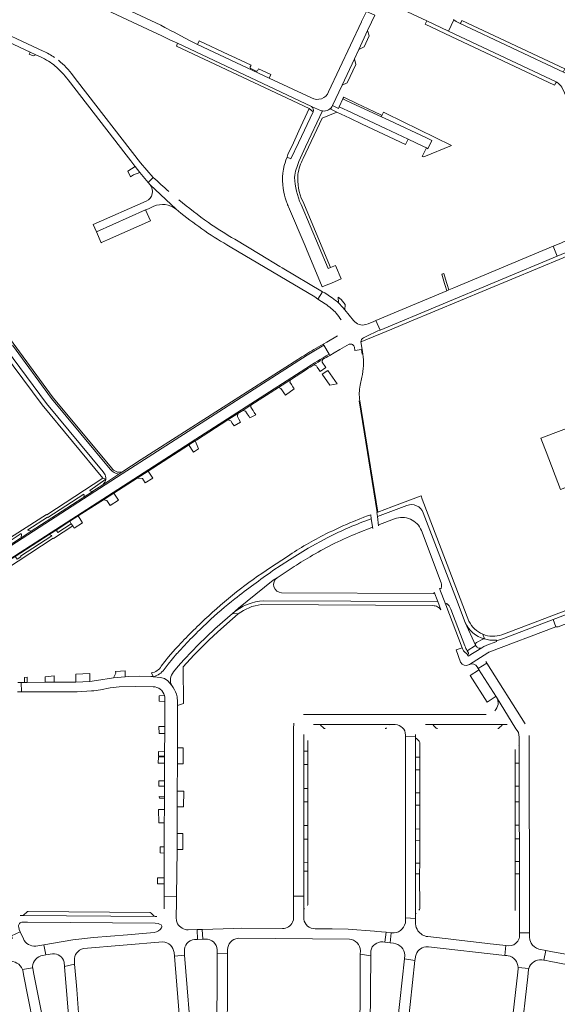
# Model space of a CAD drawing. Header units: metres. Extents: x 166325 to 190320, y 381923 to 404576.
# Tile 388 of 656: x 176968 to 177227, y 385651 to 386126. Entities that reach past the tile are written whole.
import ezdxf

# ---------------------------------------------------------------- set-up
doc = ezdxf.new("R2010")
doc.units = ezdxf.units.M
for name, color, linetype, lineweight in [('B-WE-VH-VERHARDING_ASFALT-GV', 8, 'Continuous', 18), ('B-WE-VH-VERHARDING_BETONSTRAATSTEEN-GV', 8, 'Continuous', 18), ('B-WE-VH-VERHARDING_STRAATBAKSTEEN-GV', 8, 'Continuous', 18)]:
    doc.layers.add(name, color=color, linetype=linetype, lineweight=lineweight)

msp = doc.modelspace()

# ---------------------------------------------------------------- linework, layer by layer
at = {"layer": 'B-WE-VH-VERHARDING_ASFALT-GV', "flags": 128}
for points in [[(176912.427, 386137.991), (176947.684, 386121.621), (176949.17, 386120.93), (176972.909, 386109.908), (176975.63, 386108.645), (176977.88, 386107.6)], [(176979.215, 386110.447), (176950.927, 386123.531), (176950.818, 386123.582), (176949.063, 386124.394), (176916.471, 386139.473)], [(177232.68, 386099.013), (177230.493, 386100.022), (177179.945, 386123.797), (177178.437, 386124.657), (177177.339, 386125.466), (177174.685, 386120.071), (177226.996, 386095.357), (177227.783, 386094.822), (177228.882, 386093.702), (177229.322, 386093.027), (177230.618, 386090.21), (177246.389, 386052.44), (177247.126, 386050.628), (177248.475, 386047.436), (177251.996, 386038.95), (177252.589, 386037.506), (177253.295, 386035.937)], [(176991.193, 386096.57), (177019.161, 386060.426), (177021.472, 386057.44), (177023.43, 386054.91), (177023.567, 386054.744), (177025.867, 386051.955), (177029.864, 386047.11), (177032.26, 386049.5), (177026.1, 386056.54), (176995.81, 386095.677), (176995.736, 386095.772), (176993.625, 386098.5)], [(177117.09, 385964.226), (177114.595, 385968.561), (177106.542, 385963.8), (177017.369, 385906.637), (176950.208, 385863.294), (176952.921, 385859.087), (177052.863, 385923.335), (177105.888, 385957.422)]]:
    msp.add_lwpolyline(points, dxfattribs=at)
at = {"layer": 'B-WE-VH-VERHARDING_ASFALT-GV'}
for points in [[(176984.705, 386107.315, 0.0432122), (176979.215, 386110.447)], [(176977.88, 386107.6, -0.0391154), (176981.802, 386105.534)], [(176981.802, 386105.534, -0.0336563), (176984.859, 386103.301)], [(176993.625, 386098.5, 0.0711179), (176986.525, 386105.968)], [(176984.859, 386103.301, -0.0570234), (176991.193, 386096.57)]]:
    msp.add_lwpolyline(points, format="xyb", dxfattribs=at)
at = {"layer": 'B-WE-VH-VERHARDING_ASFALT-GV', "flags": 128}
msp.add_lwpolyline([(177030.933, 386028.511), (177028.577, 386033.833), (177004.83, 386023.32), (177007.104, 386018.009), (177007.379, 386018.13), (177010.142, 386019.348)], close=True, dxfattribs=at)
at = {"layer": 'B-WE-VH-VERHARDING_BETONSTRAATSTEEN-GV', "flags": 128}
for points in [[(177011.34, 386158.539), (177011.308, 386158.467), (177011.276, 386158.397), (177000.955, 386136.452), (177000.14, 386134.72), (177000.273, 386134.657), (177034.313, 386118.683), (177036.064, 386117.861), (177039.657, 386116.175), (177040.223, 386115.91), (177042.524, 386114.83), (177043.911, 386114.179), (177108.695, 386083.776), (177112.99, 386081.76)], [(177108.64, 386087.828), (177088.255, 386097.392), (177053.705, 386113.601), (177053.26, 386113.81), (177050.12, 386115.422), (177045.597, 386117.813), (177044.225, 386118.53), (177042.056, 386119.663), (177041.639, 386119.881), (177037.898, 386121.836), (177035.88, 386122.89), (177011.785, 386134.155)], [(177158.66, 386133.698), (177157.294, 386134.327), (177154.946, 386129.311), (177164.218, 386124.951), (177174.685, 386120.071), (177177.339, 386125.466), (177177.103, 386125.639)], [(177118.773, 386084.13), (177118.801, 386084.189), (177118.829, 386084.249), (177123.371, 386093.933), (177129.316, 386106.611), (177131.497, 386111.261), (177135.688, 386120.375), (177137.587, 386124.363), (177139.188, 386127.725), (177135.078, 386129.557), (177132.795, 386124.62), (177132.72, 386124.459), (177116.9, 386090.76)], [(177174.685, 386120.071), (177164.218, 386124.951), (177163.457, 386123.347), (177175.956, 386117.47), (177225.905, 386093.938), (177226.462, 386095.135)], [(177179.945, 386123.797), (177230.493, 386100.022)], [(177230.257, 386100.638), (177230.845, 386101.863), (177181.191, 386125.165), (177180.619, 386123.987)], [(177226.996, 386095.357), (177174.685, 386120.071)], [(177069.822, 386108.092), (177068.768, 386108.616), (177054.508, 386115.307), (177053.705, 386113.601), (177088.255, 386097.392), (177089.015, 386099.132), (177083.074, 386101.9), (177082.59, 386100.906)], [(177043.911, 386114.179), (177043.44, 386112.81), (177107.58, 386082.67), (177109.384, 386081.111)], [(177108.695, 386083.776), (177043.911, 386114.179)], [(177079.054, 386102.746), (177079.442, 386103.577), (177069.822, 386108.092)], [(177081.911, 386100.744), (177079.342, 386101.949)], [(177109.384, 386081.111), (177102.334, 386066.2), (177098.658, 386058.389), (177096.84, 386059.24), (177096.269, 386057.776)], [(177113.922, 386081.537), (177105.795, 386064.302), (177102.531, 386057.126)], [(177104.585, 386058.65), (177113.77, 386078.06), (177120.83, 386081.02), (177117.927, 386082.351), (177118.773, 386084.13)], [(177105.795, 386064.302), (177113.922, 386081.537)], [(177112.99, 386081.76), (177108.695, 386083.776)], [(177102.531, 386057.126), (177105.795, 386064.302)], [(177097.121, 386036.344), (177097.331, 386035.855), (177097.352, 386035.807)], [(177097.55, 386035.37), (177105.509, 386016.541), (177106.207, 386014.89), (177113.728, 385996.677), (177115.687, 385997.492), (177118.236, 385998.595), (177122.877, 386000.584), (177120.146, 386007.066), (177117.864, 386006.105), (177116.693, 386005.608), (177103.575, 386036.526)], [(177103.575, 386036.526), (177116.693, 386005.608), (177117.864, 386006.105), (177104.369, 386038.004)], [(177249.858, 386026.559), (177248.013, 386025.857), (177230.165, 386018.406), (177228.879, 386017.858), (177225.137, 386016.291), (177227.101, 386011.57), (177238.362, 386016.273), (177247.846, 386020.222), (177253.403, 386022.529)], [(177132.468, 385970.158), (177132.958, 385970.363), (177147.417, 385976.416), (177155.735, 385979.893), (177229.959, 386010.705), (177234.579, 386013.15), (177238.903, 386014.977)], [(177238.903, 386014.977), (177238.362, 386016.273), (177227.101, 386011.57), (177141.736, 385975.921), (177140.688, 385975.459), (177135.244, 385972.937), (177133.685, 385972.208)], [(177128.929, 385980.446), (177124.737, 385985.738), (177123.802, 385986.758), (177121.66, 385988.973), (177121.029, 385989.609), (177120.235, 385990.214), (177118.617, 385991.44), (177118.196, 385991.654), (177114.999, 385993.782), (177114.011, 385994.357), (177111.715, 385990.751), (177115.256, 385988.567)], [(177141.736, 385975.921), (177139.7, 385980.507), (177138.71, 385980.089), (177135.942, 385978.988), (177134.833, 385978.547)], [(177012.26, 385909.302), (176984.009, 385943.292), (176959.835, 385976.102)], [(177121.236, 385973.156), (177116.021, 385970.096), (177114.281, 385969.091), (177114.595, 385968.561), (177117.09, 385964.226), (177117.39, 385963.706), (177119.572, 385964.952), (177122.296, 385966.531), (177126.838, 385969.072)], [(177133.685, 385972.208), (177135.244, 385972.937), (177140.688, 385975.459), (177141.736, 385975.921)], [(177101.99, 385961.68), (177026.478, 385913.44), (177017.205, 385907.427), (177015.646, 385906.417), (177008.002, 385901.333), (177003.147, 385898.191), (177002.859, 385897.937), (176998.79, 385895.331), (176998.237, 385895.013), (176973.388, 385878.895), (176968.526, 385875.74), (176968.175, 385875.555), (176958.598, 385869.323), (176952.282, 385865.243), (176949.92, 385863.741), (176950.208, 385863.294), (177017.369, 385906.637), (177106.542, 385963.8), (177114.595, 385968.561)], [(177011.544, 385908.82), (176983.28, 385942.87), (176964.338, 385968.58)], [(177114.595, 385968.561), (177114.281, 385969.091), (177109.809, 385966.509)], [(177129.374, 385967.634), (177129.575, 385966.043), (177132.718, 385966.512), (177133.003, 385966.554), (177132.468, 385970.158)], [(176960.126, 385964.965), (176978.673, 385939.79), (177007.95, 385904.453), (177009.365, 385903.957)], [(176961.481, 385966.61), (176980.745, 385940.532), (177008.142, 385907.54)], [(177117.39, 385963.706), (177117.09, 385964.226)], [(177133.414, 385964.357), (177133.003, 385966.554), (177132.718, 385966.512), (177133.067, 385964.312)], [(177109.682, 385959.1), (177110.966, 385958.674), (177111.431, 385958.007), (177112.167, 385956.953), (177112.865, 385955.953), (177115.589, 385957.789), (177114.85, 385958.862)], [(177114.85, 385958.862), (177114.426, 385959.478), (177113.798, 385960.391), (177113.867, 385961.642)], [(177105.888, 385957.422), (177052.863, 385923.335), (176952.921, 385859.087), (176953.167, 385858.706), (176956.866, 385861.08), (176962.341, 385864.593), (176965.716, 385866.782), (176982.071, 385877.309), (176985.915, 385879.789), (176992.017, 385883.711), (176996.008, 385886.286), (177008.28, 385894.073), (177013.287, 385897.286), (177024.588, 385904.537), (177029.895, 385907.943), (177049.262, 385920.371), (177049.454, 385920.494)], [(177049.454, 385920.494), (177052.575, 385922.497), (177053.161, 385922.873), (177068.28, 385932.575), (177073.128, 385935.686), (177075.462, 385937.184), (177079.348, 385939.678), (177092.648, 385948.212), (177098.465, 385951.945), (177106.211, 385956.916)], [(177132.125, 385949.315), (177132.946, 385953.149)], [(177131.587, 385941.737), (177140.264, 385887.983), (177140.598, 385888.109), (177131.933, 385941.793)], [(177241.175, 385925.347), (177240.354, 385927.485), (177238.921, 385931.22), (177219.332, 385923.719), (177221.226, 385918.744), (177221.804, 385917.224), (177228.755, 385898.967), (177234.232, 385901.111), (177235.468, 385901.595), (177235.995, 385908.418), (177239.302, 385909.592)], [(177008.002, 385901.333), (177015.646, 385906.417)], [(177015.646, 385906.417), (177017.205, 385907.427)], [(176957.729, 385870.692), (176968.545, 385877.833), (176968.774, 385877.446), (176968.526, 385875.74), (176973.388, 385878.895), (176971.857, 385879.439), (176971.758, 385879.627), (176981.248, 385885.742), (176981.392, 385885.509), (176998.741, 385896.791), (176998.918, 385896.525), (176998.79, 385895.331), (177002.859, 385897.937), (177001.794, 385898.427), (177001.666, 385898.61), (177009.365, 385903.957), (177007.95, 385904.453), (176980.936, 385886.82), (176980.741, 385887.049), (176939.635, 385860.772)], [(177162.044, 385894.398), (177161.467, 385895.982), (177147.43, 385890.687), (177147.3, 385890.638), (177140.598, 385888.109), (177140.264, 385887.983), (177140.122, 385887.93), (177140.407, 385886.053), (177154.659, 385891.388)], [(177154.659, 385891.388), (177140.407, 385886.053), (177140.963, 385881.568)], [(177184.559, 385835.538), (177162.044, 385894.398)], [(177137.445, 385884.9), (177137.181, 385886.88), (177135.625, 385886.311), (177133.91, 385885.625), (177133.614, 385885.507), (177131.993, 385884.859), (177128.82, 385883.59)], [(177178.5, 385846.023), (177162.508, 385887.849)], [(177162.508, 385887.849), (177178.5, 385846.023), (177182.735, 385834.933)], [(176993.46, 385881.45), (176992.744, 385882.559), (176986.257, 385878.375), (176985.815, 385879.011), (176985.915, 385879.789), (176982.071, 385877.309), (176983.21, 385876.909), (176983.374, 385876.671), (176968.239, 385866.846), (176968.447, 385866.592), (176966.625, 385865.424), (176965.716, 385866.782), (176962.341, 385864.593), (176963.085, 385863.45), (176952.074, 385856.252), (176951.331, 385857.446), (176949.843, 385856.455)], [(177138.167, 385880.308), (177137.445, 385884.9)], [(177141.38, 385882.116), (177148.629, 385884.829)], [(176947.187, 385852.887), (176947.604, 385851.88), (176948.573, 385852.464), (176949.28, 385852.889), (176950.063, 385853.358), (176984.067, 385875.564), (176984.191, 385875.414), (176993.46, 385881.45)], [(177131.196, 385878.154), (177137.691, 385880.671)], [(177161.663, 385879.214), (177171.238, 385853.99)], [(177089.985, 385859.914), (177098.017, 385865.172), (177107.029, 385870.777), (177116.453, 385875.952)], [(177097.039, 385866.807), (177088.845, 385861.415)], [(177070.521, 385839.22), (177073.425, 385841.843), (177090.176, 385855.3), (177092.093, 385856.513), (177100.238, 385861.849)], [(177092.093, 385856.513), (177090.176, 385855.3), (177073.425, 385841.843), (177070.521, 385839.22)], [(177085.689, 385845.363), (177169.618, 385845.001), (177167.821, 385849.513)], [(177167.318, 385848.915), (177094.233, 385849.277)], [(177170.301, 385851.353), (177173.381, 385843.434)], [(177171.044, 385841.089), (177169.618, 385845.001), (177085.689, 385845.363)], [(177183.663, 385821.271), (177187.77, 385823.889), (177187.747, 385823.94), (177182.735, 385834.933), (177178.5, 385846.023)], [(177197.905, 385826.002), (177201.323, 385827.252), (177225.187, 385836.324), (177249.323, 385845.497)], [(177249.323, 385845.497), (177248.61, 385847.295), (177200.372, 385828.928)], [(177042.059, 385811.058), (177044.309, 385813.814), (177047.086, 385816.919), (177047.314, 385817.173), (177054.179, 385824.222), (177062.022, 385831.811), (177068.177, 385837.232), (177070.521, 385839.22)], [(177073.264, 385839.02), (177070.521, 385839.22), (177068.177, 385837.232), (177062.022, 385831.811), (177054.179, 385824.222), (177047.314, 385817.173), (177047.086, 385816.919), (177044.309, 385813.814), (177042.059, 385811.058)], [(177043.903, 385799.142), (177044.023, 385796.591), (177044.016, 385794.86), (177046.888, 385795.811), (177046.721, 385813.473), (177051.845, 385819.142), (177059.076, 385826.359), (177063.362, 385830.388), (177070.473, 385836.714), (177073.264, 385839.02)], [(177070.521, 385839.22), (177073.264, 385839.02)], [(177084.353, 385843.545), (177167.143, 385843.061)], [(177173.381, 385843.434), (177181.263, 385822.743), (177181.583, 385821.902)], [(177175.667, 385841.734), (177175.806, 385841.374), (177182.623, 385823.624)], [(177182.735, 385834.933), (177187.747, 385823.94)], [(177226.466, 385832.864), (177225.187, 385836.324), (177201.323, 385827.252), (177197.905, 385826.002)], [(177184.42, 385814.473), (177184.781, 385814.659), (177184.801, 385814.669), (177193.685, 385820.319), (177193.938, 385820.473), (177194.204, 385820.603), (177194.211, 385820.606), (177226.466, 385832.864)], [(177188.144, 385825.187), (177191.274, 385826.911)], [(177191.23, 385829.278), (177192.021, 385826.984)], [(177197.623, 385825.57), (177193.273, 385823.928)], [(177042.892, 385822.023), (177039.705, 385818.307), (177036.174, 385813.804)], [(177043.909, 385820.157), (177043.738, 385819.956), (177039.421, 385814.88), (177037.544, 385812.298)], [(177181.583, 385821.902), (177181.263, 385822.743), (177178.355, 385821.668), (177180.577, 385815.766)], [(177191.78, 385823.317), (177191.281, 385823.052), (177190.797, 385822.761), (177184.239, 385818.627), (177183.501, 385819.804), (177182.518, 385820.579)], [(177182.518, 385820.579), (177183.501, 385819.804), (177183.712, 385819.637), (177183.732, 385819.621)], [(177183.732, 385819.621), (177183.712, 385819.637), (177183.501, 385819.804), (177184.239, 385818.627), (177190.797, 385822.761)], [(177188.077, 385823.436), (177187.808, 385823.833), (177187.77, 385823.889), (177183.663, 385821.271)], [(177193.685, 385820.319), (177184.801, 385814.669)], [(177188.584, 385813.553), (177189.071, 385812.784), (177193.152, 385815.364), (177192.657, 385816.144)], [(177193.152, 385815.364), (177189.071, 385812.784), (177189.258, 385812.488), (177197.905, 385798.861), (177207.247, 385783.698)], [(177211.723, 385786.09), (177193.152, 385815.364)], [(177031.44, 385810.565), (177032.168, 385808.809), (177032.395, 385808.791)], [(177189.137, 385811.891), (177189.114, 385811.877), (177185.218, 385809.432), (177193.383, 385796.542), (177196.329, 385798.4), (177197.275, 385799.011), (177197.276, 385799.009)], [(177197.905, 385798.861), (177189.258, 385812.488)], [(176966.831, 385801.408), (176968.654, 385801.412), (176968.617, 385806.031), (176966.964, 385806.015)], [(177031.05, 385808.856), (177025.602, 385808.959), (177020.45, 385808.844), (177018.675, 385808.759), (177013.17, 385808.308), (177004.95, 385806.972), (177001.732, 385806.517), (176994.947, 385806.144), (176984.454, 385806.184), (176980.196, 385806.143), (176971.536, 385806.059), (176970.239, 385806.047), (176968.617, 385806.031), (176968.654, 385801.412), (176995.663, 385801.469), (177002.508, 385801.894)], [(177041.198, 385804.494), (177039.39, 385806.713), (177037.718, 385807.828), (177035.712, 385808.385), (177032.395, 385808.791), (177032.168, 385808.809)], [(177032.395, 385808.791), (177035.712, 385808.385), (177037.718, 385807.828), (177039.39, 385806.713), (177041.198, 385804.494)], [(177006.842, 385802.39), (177011.444, 385803.332), (177015.848, 385803.823), (177023.527, 385804.113), (177032.206, 385803.965)], [(177037.711, 385799.646), (177035.07, 385799.585), (177035.158, 385796.918), (177037.904, 385796.877), (177037.91, 385798.102)], [(177037.91, 385798.102), (177037.904, 385796.877), (177037.845, 385784.819), (177037.828, 385781.37), (177037.786, 385772.622), (177037.776, 385770.462), (177037.774, 385770.142), (177037.759, 385767.119), (177037.717, 385758.568), (177037.704, 385755.94), (177037.68, 385750.909), (177037.676, 385750.155), (177037.649, 385744.707), (177037.619, 385738.368), (177037.562, 385726.714), (177037.547, 385723.757), (177037.489, 385711.829), (177037.474, 385708.841), (177037.567, 385702.697), (177043.491, 385702.787), (177043.747, 385725.382)], [(177043.747, 385725.382), (177043.777, 385733.249), (177043.827, 385746.042), (177043.856, 385753.662), (177043.907, 385766.697), (177043.937, 385774.498), (177044.016, 385794.86), (177044.023, 385796.591), (177043.903, 385799.142)], [(177207.247, 385783.698), (177197.905, 385798.861)], [(177192.843, 385790.573), (177192.775, 385790.573), (177104.725, 385790.544)], [(177100.032, 385786.322), (177100.02, 385783.687), (177100.008, 385702.95), (177104.884, 385702.951), (177104.878, 385715.094), (177104.881, 385719.116), (177104.883, 385730.437), (177104.873, 385736.989), (177104.871, 385748.396)], [(177109.55, 385785.749), (177112.325, 385785.758), (177147.02, 385785.747), (177149.035, 385785.761)], [(177147.02, 385785.747), (177112.325, 385785.758)], [(177113.034, 385785.487), (177114.437, 385784.092), (177114.466, 385784.064)], [(177163.545, 385785.764), (177166.555, 385785.736), (177201.292, 385785.724), (177203.033, 385785.724)], [(177201.292, 385785.724), (177166.555, 385785.736)], [(177167.268, 385785.431), (177168.682, 385784.056), (177168.767, 385783.975)], [(177199.173, 385784.044), (177200.582, 385785.434), (177200.592, 385785.444)], [(177104.871, 385748.396), (177104.889, 385754.911), (177104.891, 385766.433), (177104.885, 385772.941), (177104.905, 385780.832)], [(177104.905, 385780.832), (177104.885, 385772.941), (177106.889, 385772.903), (177106.894, 385777.936)], [(177153.986, 385780.661), (177153.982, 385780.133), (177158.825, 385779.959), (177158.822, 385780.83)], [(177158.826, 385779.725), (177158.817, 385769.967), (177160.823, 385769.959), (177160.819, 385776.978)], [(177160.553, 385777.697), (177159.125, 385779.132)], [(177208.847, 385779.687), (177208.849, 385779.459), (177208.865, 385776.437), (177208.862, 385767.065), (177208.879, 385756.027), (177208.87, 385748.448), (177208.88, 385737.266), (177208.892, 385730.639), (177208.916, 385719.666), (177208.912, 385713.676), (177208.964, 385693.212), (177208.96, 385690.421), (177208.96, 385688.171), (177208.959, 385685.222), (177213.774, 385685.249), (177213.76, 385688.161), (177213.758, 385690.289), (177213.67, 385780.455)], [(177206.861, 385773.662), (177206.861, 385773.604), (177206.855, 385767.05), (177208.862, 385767.065), (177208.865, 385776.437)], [(177106.884, 385715.092), (177104.878, 385715.094), (177104.884, 385702.951), (177104.888, 385696.29)], [(177106.907, 385699.1), (177106.884, 385715.092)], [(177160.805, 385713.702), (177158.797, 385713.719), (177158.781, 385694.01)], [(177160.814, 385696.878), (177160.805, 385713.702)], [(177208.912, 385713.676), (177206.91, 385713.67), (177206.944, 385696.062)], [(177208.964, 385693.212), (177208.912, 385713.676)], [(177044.052, 385689.7), (177043.484, 385691.111), (177043.303, 385692.621), (177043.443, 385700.205), (177043.491, 385702.787), (177037.567, 385702.697), (177037.579, 385701.889), (177037.572, 385696.789)], [(177104.92, 385691.931), (177104.921, 385694.25), (177104.888, 385696.29), (177104.884, 385702.951), (177100.008, 385702.95), (177100.008, 385700.362), (177100.007, 385694.251), (177100.007, 385692.671), (177099.872, 385691.508), (177099.49, 385690.402)], [(177034.065, 385693.17), (177033.273, 385693.164), (176969.106, 385693.611), (176968.089, 385693.608)], [(177158.783, 385689.625), (177158.768, 385689.948), (177158.768, 385692.265), (177153.952, 385692.445), (177153.949, 385690.427), (177153.895, 385690.122)], [(176962.72, 385686.951), (176963.893, 385683.792), (176968.165, 385685.698), (176967.652, 385686.862), (176967.399, 385687.972), (176967.309, 385688.368)], [(176969.252, 385690.435), (176970.616, 385690.426), (176971.572, 385690.419), (177033.232, 385689.98), (177034.582, 385689.767), (177035.33, 385689.502), (177036.036, 385689.123)], [(177094.651, 385687.302), (177074.735, 385687.459), (177071.234, 385687.361), (177055.946, 385686.935), (177056.132, 385682.205), (177057.429, 385682.25)], [(177144.584, 385685.527), (177140.16, 385685.998), (177139.042, 385686.085), (177126.372, 385687.077), (177118.664, 385687.14), (177117.561, 385687.149), (177110.361, 385687.208)], [(176969.615, 385682.403), (176968.165, 385685.698), (176963.893, 385683.792), (176964.332, 385682.608)], [(177032.733, 385685.422), (177019.924, 385684.359), (177003.428, 385682.991), (176993.461, 385681.9), (176979.565, 385679.552), (176980.47, 385674.678), (176983.702, 385675.217)], [(177053.446, 385686.865), (177049.161, 385686.746)], [(177052.216, 385682.07), (177053.553, 385682.116), (177053.446, 385686.865)], [(177073.139, 385682.627), (177073.417, 385682.643), (177126.897, 385682.272)], [(177142.978, 385680.862), (177144.043, 385680.743), (177144.584, 385685.527)], [(177147.286, 385685.236), (177147.128, 385685.253), (177146.613, 385680.456), (177148.238, 385680.275)], [(177178.338, 385681.91), (177177.254, 385682.032), (177164.68, 385683.449)], [(177214.544, 385680.365), (177214.206, 385681.065), (177213.955, 385681.852), (177213.78, 385683.137), (177213.774, 385685.249), (177208.959, 385685.222), (177208.959, 385683.929)], [(176979.565, 385679.552), (176975.585, 385678.88)], [(176978.977, 385674.429), (176980.47, 385674.678), (176979.565, 385679.552)], [(176998.615, 385677.749), (177036.917, 385680.875)], [(177163.746, 385678.553), (177164.467, 385678.587), (177165.003, 385678.566), (177201.893, 385674.417), (177202.433, 385679.195), (177193.429, 385680.21), (177192.315, 385680.335), (177178.338, 385681.91)], [(177203.706, 385679.052), (177202.433, 385679.195), (177201.893, 385674.417), (177202.183, 385674.385), (177202.783, 385674.318), (177203.456, 385674.231)], [(177219.742, 385672.204), (177220.76, 385672.06), (177221.672, 385676.796), (177218.29, 385677.478)], [(177042.33, 385675.797), (177042.471, 385674.073), (177047.426, 385674.478), (177047.288, 385676.221)], [(177051.115, 385629.232), (177047.426, 385674.478), (177042.471, 385674.073), (177044.487, 385650.11), (177047.035, 385617.87), (177056.963, 385618.754), (177064.896, 385612.326), (177066.276, 385612.3), (177067.896, 385612.27), (177067.943, 385633.183), (177068.105, 385661.845)], [(177068.105, 385661.845), (177068.167, 385670.645), (177068.111, 385675.422), (177063.15, 385675.343), (177062.984, 385629.819)], [(177063.157, 385677.162), (177063.15, 385675.343), (177068.111, 385675.422), (177068.117, 385677.147)], [(177136.736, 385621.158), (177136.73, 385623.177), (177137.201, 385674.238), (177132.146, 385674.919), (177132.066, 385652.976), (177131.682, 385622.344), (177131.575, 385610.459), (177131.573, 385610.255), (177133.292, 385610.231), (177149.925, 385610), (177149.941, 385610.173), (177151.664, 385609.989), (177153.945, 385630.223), (177156.186, 385650.755), (177158.525, 385671.945)], [(177132.203, 385676.671), (177132.146, 385674.919), (177137.201, 385674.238), (177137.217, 385676.05), (177137.216, 385676.649)], [(177158.525, 385671.945), (177153.558, 385672.808), (177147.887, 385621.362)], [(177153.713, 385674.585), (177153.558, 385672.808), (177158.525, 385671.945), (177158.774, 385673.623), (177158.816, 385673.925)], [(177253.034, 385672.347), (177252.229, 385672.433), (177240.8, 385673.648), (177234.831, 385674.428), (177224.964, 385676.132), (177221.672, 385676.796), (177220.76, 385672.06), (177220.871, 385672.045), (177220.962, 385672.027), (177224.141, 385671.433)], [(176969.242, 385667.534), (176974.073, 385668.471), (176974.005, 385668.994)], [(176980.319, 385636.83), (176978.175, 385647.691), (176974.522, 385666.2), (176974.123, 385668.219), (176974.073, 385668.471), (176969.242, 385667.534), (176969.34, 385667.265), (176969.761, 385665.233), (176976.646, 385630.204), (176976.74, 385629.738), (176994.003, 385621.728), (176998.315, 385622.064), (176996.287, 385646.652), (176995.353, 385657.938)], [(176989.309, 385671.155), (176989.481, 385669.057), (176994.375, 385670.121), (176994.234, 385671.883)], [(176995.353, 385657.938), (176995.046, 385661.615), (176994.375, 385670.121), (176989.481, 385669.057), (176992.031, 385637.907)], [(177208.272, 385668.537), (177213.464, 385668.009)]]:
    msp.add_lwpolyline(points, dxfattribs=at)
at = {"layer": 'B-WE-VH-VERHARDING_BETONSTRAATSTEEN-GV'}
for points in [[(177180.619, 386123.987, -0.3499439), (177179.945, 386123.797)], [(177079.342, 386101.949, -0.4169757), (177079.054, 386102.746)], [(177082.59, 386100.906, -0.3033379), (177081.911, 386100.744)], [(177226.462, 386095.135, -0.3665977), (177226.996, 386095.357)], [(177116.9, 386090.76, -0.4421183), (177108.64, 386087.828)], [(177109.384, 386081.111, 0.3035505), (177108.695, 386083.776)], [(177113.922, 386081.537, -0.0546718), (177112.99, 386081.76)], [(177118.773, 386084.13, -0.3221614), (177113.922, 386081.537)], [(177096.269, 386057.776, 0.0094816), (177096.022, 386057.05)], [(177102.071, 386050.952, -0.0763824), (177104.585, 386058.65)], [(177096.022, 386057.05, 0.1330743), (177095.291, 386042.329)], [(177102.531, 386057.126, 0.0807379), (177100.498, 386049.534)], [(177103.575, 386036.526, -0.102196), (177100.498, 386049.534)], [(177104.369, 386038.004, -0.1297742), (177102.071, 386050.952)], [(177095.291, 386042.329, 0.0449158), (177096.86, 386036.985)], [(177096.86, 386036.985, 0.0045595), (177097.121, 386036.344)], [(177097.352, 386035.807, 0.0046574), (177097.55, 386035.37)], [(177115.256, 385988.567, -0.0264898), (177118.152, 385986.337)], [(177118.152, 385986.337, -0.0240672), (177120.565, 385984.055)], [(177120.565, 385984.055, -0.0416404), (177122.883, 385980.793)], [(177134.833, 385978.547, -0.3003985), (177128.929, 385980.446)], [(177132.468, 385970.158, -0.2914046), (177133.685, 385972.208)], [(177126.838, 385969.072, -0.431231), (177129.374, 385967.634)], [(177109.809, 385966.509, 0.0114988), (177101.99, 385961.68)], [(177117.09, 385964.226, 0.0114366), (177105.888, 385957.422)], [(177113.867, 385961.642, -0.0036643), (177117.39, 385963.706)], [(177132.946, 385953.149, 0.0849403), (177133.414, 385964.357)], [(177106.211, 385956.916, -0.0033857), (177109.682, 385959.1)], [(177109.682, 385959.1, -0.0043081), (177113.867, 385961.642)], [(177131.933, 385941.793, -0.0933197), (177132.125, 385949.315)], [(177008.142, 385907.54, -0.122885), (177009.295, 385905.496)], [(177009.365, 385903.957, 0.0948185), (177009.295, 385905.496)], [(177011.544, 385908.82, 0.183663), (177015.646, 385906.417)], [(177013.121, 385908.415, -0.0640761), (177012.26, 385909.302)], [(177017.205, 385907.427, -0.2228734), (177013.121, 385908.415)], [(177009.365, 385903.957, -0.1902926), (177008.002, 385901.333)], [(177162.508, 385887.849, 0.4118656), (177154.659, 385891.388)], [(177128.82, 385883.59, 0.0146197), (177115.567, 385877.617)], [(177137.445, 385884.9, 0.0283103), (177116.453, 385875.952)], [(177140.963, 385881.568, -0.384544), (177141.38, 385882.116)], [(177148.629, 385884.829, -0.4158747), (177161.663, 385879.214)], [(177115.567, 385877.617, 0.0301739), (177097.039, 385866.807)], [(177109.093, 385867.296, -0.0364845), (177131.196, 385878.154)], [(177137.691, 385880.671, -0.3013804), (177138.167, 385880.308)], [(177100.238, 385861.849, -0.0170583), (177109.093, 385867.296)], [(177088.845, 385861.415, 0.045271), (177057.2, 385836.449)], [(177071.697, 385846.295, -0.0124899), (177089.985, 385859.914)], [(177094.233, 385849.277, -0.7435385), (177092.093, 385856.513)], [(177171.238, 385853.99, -0.1851641), (177171.132, 385851.473)], [(177167.821, 385849.513, -0.5092756), (177167.318, 385848.915)], [(177171.132, 385851.473, -0.6230407), (177170.301, 385851.353)], [(177071.697, 385846.295, 0.0218207), (177058.541, 385835.079)], [(177085.689, 385845.363, 0.1700387), (177070.521, 385839.22)], [(177173.381, 385843.434, -0.7716662), (177174.083, 385843.924)], [(177174.083, 385843.924, -0.1145022), (177175.667, 385841.734)], [(177073.264, 385839.02, -0.1335766), (177084.353, 385843.545)], [(177167.143, 385843.061, -0.1240199), (177169.433, 385842.455)], [(177169.433, 385842.455, -0.086123), (177171.044, 385841.089)], [(177057.2, 385836.449, 0.0192808), (177042.892, 385822.023)], [(177058.541, 385835.079, 0.0184749), (177043.909, 385820.157)], [(177182.735, 385834.933, 0.2164841), (177192.021, 385826.984)], [(177191.23, 385829.278, -0.1807303), (177184.559, 385835.538)], [(177187.747, 385823.94, -0.3700235), (177188.144, 385825.187)], [(177195.899, 385828.272, -0.0921123), (177191.23, 385829.278)], [(177191.274, 385826.911, -0.1895178), (177192.021, 385826.984)], [(177192.021, 385826.984, 0.095157), (177197.409, 385826.44)], [(177200.372, 385828.928, -0.0871835), (177195.899, 385828.272)], [(177197.409, 385826.44, -0.4316832), (177197.905, 385826.002)], [(177197.905, 385826.002, -0.3107446), (177197.623, 385825.57)], [(177182.518, 385820.579, -0.1245218), (177181.583, 385821.902)], [(177182.623, 385823.624, 0.0515431), (177183.663, 385821.271)], [(177183.663, 385821.271, 0.0256269), (177184.346, 385820.205)], [(177183.732, 385819.621, 0.8406544), (177184.346, 385820.205)], [(177190.797, 385822.761, -0.4209434), (177188.077, 385823.436)], [(177193.273, 385823.928, 0.0381014), (177191.78, 385823.317)], [(177180.577, 385815.766, 0.4087034), (177184.42, 385814.473)], [(177036.174, 385813.804, -0.2083633), (177031.44, 385810.565)], [(177032.395, 385808.791, 0.1783969), (177037.544, 385812.298)], [(177041.198, 385804.494, -0.3176124), (177042.059, 385811.058)], [(177184.801, 385814.669, -0.3625107), (177188.584, 385813.553)], [(177189.258, 385812.488, -0.3439951), (177189.137, 385811.891)], [(177032.168, 385808.809, 0.0133932), (177031.05, 385808.856)], [(177002.508, 385801.894, 0.0239467), (177006.842, 385802.39)], [(177032.206, 385803.965, -0.3326483), (177037.711, 385799.646)], [(177041.198, 385804.494, -0.0670436), (177043.479, 385800.37)], [(177037.711, 385799.646, -0.0640568), (177037.91, 385798.102)], [(177043.479, 385800.37, -0.0175144), (177043.903, 385799.142)], [(177197.905, 385798.861, -0.3479451), (177197.028, 385792.348)], [(177197.276, 385799.009, -0.3784512), (177197.905, 385798.861)], [(177114.466, 385784.064, 0.1696547), (177115.151, 385783.752)], [(177144.172, 385783.769, 0.1532686), (177144.881, 385784.053)], [(177146.386, 385785.52, -0.1263475), (177147.02, 385785.747)], [(177149.035, 385785.761, -0.3991572), (177153.986, 385780.661)], [(177168.767, 385783.975, 0.1831442), (177169.393, 385783.746)], [(177198.446, 385783.732, 0.1997809), (177199.173, 385784.044)], [(177207.247, 385783.698, -0.1800901), (177208.847, 385779.687)], [(177160.819, 385776.978, 0.1922293), (177160.553, 385777.697)], [(177208.865, 385776.437, -0.178144), (177208.576, 385775.725)], [(177104.888, 385696.29, -0.1899016), (177105.212, 385697.002)], [(177106.635, 385698.47, 0.1780251), (177106.907, 385699.1)], [(177160.469, 385696.195, 0.1590313), (177160.814, 385696.878)], [(177110.361, 385687.208, -0.3688275), (177104.92, 385691.931)], [(177158.781, 385694.01, -0.1929174), (177159.063, 385694.702)], [(176967.309, 385688.368, -0.4298744), (176969.252, 385690.435)], [(177036.306, 385687.753, -0.2163383), (177032.733, 385685.422)], [(177036.036, 385689.123, -0.3884811), (177036.306, 385687.753)], [(177049.161, 385686.746, -0.2730826), (177044.052, 385689.7)], [(177099.49, 385690.402, -0.2875363), (177094.651, 385687.302)], [(177153.895, 385690.122, -0.383712), (177147.286, 385685.236)], [(177160, 385686.278, -0.1330695), (177158.783, 385689.625)], [(176975.585, 385678.88, -0.3182815), (176969.615, 385682.403)], [(177057.429, 385682.25, -0.4075851), (177063.157, 385677.162)], [(177068.117, 385677.147, -0.3780538), (177073.139, 385682.627)], [(177126.897, 385682.272, -0.3778931), (177132.203, 385676.671)], [(177164.68, 385683.449, -0.2099216), (177160, 385686.278)], [(177208.959, 385683.929, -0.1459265), (177208.123, 385681.229)], [(176994.234, 385671.883, -0.3633388), (176998.615, 385677.749)], [(177036.917, 385680.875, -0.3686414), (177042.33, 385675.797)], [(177047.288, 385676.221, -0.4116347), (177052.216, 385682.07)], [(177137.216, 385676.649, -0.3854302), (177142.978, 385680.862)], [(177148.238, 385680.275, -0.3537797), (177153.713, 385674.585)], [(177158.816, 385673.925, -0.3371596), (177163.746, 385678.553)], [(177208.123, 385681.229, -0.2670732), (177203.706, 385679.052)], [(177218.29, 385677.478, -0.2047532), (177214.544, 385680.365)], [(176974.005, 385668.994, -0.3246358), (176978.977, 385674.429)], [(176983.702, 385675.217, -0.3724557), (176989.309, 385671.155)], [(177203.456, 385674.231, -0.355092), (177208.272, 385668.537)], [(176962.461, 385671.541, -0.34539), (176969.242, 385667.534)], [(177213.464, 385668.009, -0.3823552), (177219.742, 385672.204)], [(177224.141, 385671.433, 0.0247638), (177244.086, 385668.452)]]:
    msp.add_lwpolyline(points, format="xyb", dxfattribs=at)
at = {"layer": 'B-WE-VH-VERHARDING_BETONSTRAATSTEEN-GV', "flags": 128}
for points in [[(177136.499, 386117.787), (177135.688, 386120.375), (177131.497, 386111.261), (177134.011, 386112.469)], [(176972.909, 386109.908), (176972.43, 386108.981), (176974.292, 386108.085), (176975.63, 386108.645)], [(177129.316, 386106.611), (177123.371, 386093.933), (177125.83, 386095.104), (177130.034, 386103.99)], [(177146.258, 386076.99), (177142.369, 386078.703), (177128.104, 386085.271), (177125.416, 386086.556), (177123.703, 386087.357), (177121.966, 386083.577), (177124.39, 386082.444), (177125.908, 386081.748), (177144.265, 386073.07), (177155.216, 386067.905), (177162.298, 386064.565), (177164.031, 386063.747), (177164.819, 386063.342), (177166.749, 386067.362), (177164.057, 386068.559)], [(177130.478, 386085.092), (177124.17, 386088.13), (177123.703, 386087.357), (177125.416, 386086.556), (177128.104, 386085.271), (177142.369, 386078.703), (177142.63, 386079.38), (177142.396, 386079.49), (177138.624, 386081.266)], [(177109.384, 386081.111), (177107.58, 386082.67), (177102.586, 386072.016), (177099.874, 386066.244), (177097.22, 386060.55), (177096.84, 386059.24), (177098.658, 386058.389), (177102.334, 386066.2)], [(177121.966, 386083.577), (177121.611, 386082.794), (177118.773, 386084.13), (177117.927, 386082.351), (177120.83, 386081.02), (177127.063, 386078.01), (177133.027, 386075.183), (177154.05, 386065.34), (177155.216, 386067.905), (177144.265, 386073.07), (177125.908, 386081.748), (177124.39, 386082.444)], [(177144.652, 386080.298), (177143.36, 386080.93), (177142.63, 386079.38), (177142.369, 386078.703), (177146.258, 386076.99), (177164.057, 386068.559), (177166.749, 386067.362), (177164.819, 386063.342), (177164.031, 386063.747), (177162.072, 386059.573), (177162.813, 386059.366), (177176.241, 386064.847)], [(177227.101, 386011.57), (177225.137, 386016.291), (177177.284, 385996.248), (177174.84, 385995.225), (177173.917, 385994.838), (177139.7, 385980.507), (177141.736, 385975.921)], [(177172.452, 386003.197), (177171.497, 386002.9), (177172.837, 385998.436), (177173.126, 385997.473), (177173.917, 385994.838), (177174.84, 385995.225), (177174.051, 385997.857), (177173.762, 385998.821)], [(177123.002, 385990.585), (177121.504, 385991.831), (177121.66, 385988.973), (177123.802, 385986.758), (177124.737, 385985.738), (177124.869, 385988.255)], [(177116.495, 385956.474), (177113.785, 385954.636), (177117.492, 385949.325), (177121.018, 385949.905)], [(177099.677, 385948.489), (177098.966, 385949.605), (177098.231, 385950.759), (177098.465, 385951.945), (177092.648, 385948.212), (177093.865, 385947.803), (177094.625, 385946.671), (177095.305, 385945.658), (177096.018, 385944.596), (177100.312, 385947.491)], [(177080.417, 385937.096), (177080.264, 385937.327), (177079.336, 385938.665), (177079.348, 385939.678), (177075.462, 385937.184), (177076.728, 385936.797), (177077.548, 385935.589), (177078.48, 385934.216), (177078.892, 385933.64), (177081.798, 385935.011), (177081.028, 385936.173)], [(177073.534, 385933.021), (177072.894, 385934.157), (177073.128, 385935.686), (177068.28, 385932.575), (177069.682, 385932.139), (177070.426, 385931.032), (177071.35, 385929.659), (177074.348, 385931.575)], [(177053.491, 385920.197), (177052.575, 385922.497), (177049.454, 385920.494), (177050.733, 385918.466), (177051.665, 385917.076), (177054.14, 385918.658)], [(177031.197, 385905.932), (177029.895, 385907.943), (177024.588, 385904.537), (177027.028, 385904.345), (177027.52, 385903.579), (177028.403, 385902.206), (177032.085, 385904.559)], [(177014.565, 385895.29), (177013.287, 385897.286), (177008.28, 385894.073), (177009.862, 385893.751), (177010.559, 385892.727), (177011.473, 385891.384), (177015.442, 385893.921)], [(176997.316, 385884.288), (176996.008, 385886.286), (176992.017, 385883.711), (176992.744, 385882.559), (176993.46, 385881.45), (176994.118, 385880.368), (176998.215, 385882.917)], [(177250.502, 385841.605), (177251.934, 385842.19), (177253.684, 385842.905), (177252.181, 385846.556), (177250.45, 385845.926), (177249.323, 385845.497), (177225.187, 385836.324), (177226.466, 385832.864), (177227.659, 385832.831)], [(177001.657, 385810.377), (176994.912, 385810.069), (176994.947, 385806.144), (177001.732, 385806.517)], [(177018.676, 385811.6), (177014.212, 385811.278), (177014.154, 385811.274), (177014.182, 385810.441), (177013.17, 385808.308), (177018.675, 385808.759)], [(176971.516, 385808.591), (176970.202, 385808.437), (176970.239, 385806.047), (176971.536, 385806.059)], [(176984.424, 385809.176), (176980.15, 385808.636), (176980.196, 385806.143), (176984.454, 385806.184)], [(177037.845, 385784.819), (177035.026, 385784.845), (177035.122, 385781.368), (177037.828, 385781.37)], [(177158.835, 385746.818), (177158.825, 385752.794), (177158.82, 385763.88), (177158.817, 385769.967), (177158.826, 385779.725), (177158.825, 385779.959), (177153.982, 385780.133), (177153.952, 385692.445), (177158.768, 385692.265), (177158.781, 385694.01), (177158.797, 385713.719), (177158.783, 385718.863), (177158.811, 385729.866), (177158.808, 385735.34)], [(177037.786, 385772.622), (177034.886, 385772.636), (177034.876, 385770.476), (177037.776, 385770.462)], [(177046.727, 385774.453), (177043.937, 385774.498), (177043.907, 385766.697), (177046.774, 385766.75)], [(177106.889, 385772.903), (177104.885, 385772.941), (177104.891, 385766.433), (177106.891, 385766.461)], [(177037.774, 385770.142), (177034.826, 385770.092), (177034.721, 385767.086), (177037.759, 385767.119)], [(177160.823, 385769.959), (177158.817, 385769.967), (177158.82, 385763.88), (177160.842, 385763.874)], [(177106.891, 385766.461), (177104.891, 385766.433), (177104.889, 385754.911), (177106.888, 385754.902)], [(177160.842, 385763.874), (177158.82, 385763.88), (177158.825, 385752.794), (177160.855, 385752.802)], [(177208.862, 385767.065), (177206.855, 385767.05), (177206.859, 385755.991), (177208.879, 385756.027)], [(177037.717, 385758.568), (177034.929, 385758.583), (177034.902, 385755.925), (177037.704, 385755.94)], [(177046.971, 385753.663), (177043.856, 385753.662), (177043.827, 385746.042), (177046.865, 385746.08)], [(177106.888, 385754.902), (177104.889, 385754.911), (177104.871, 385748.396), (177106.899, 385748.386)], [(177208.879, 385756.027), (177206.859, 385755.991), (177206.869, 385748.413), (177208.87, 385748.448)], [(177037.68, 385750.909), (177035.093, 385750.959), (177035.23, 385750.179), (177037.676, 385750.155)], [(177160.855, 385752.802), (177158.825, 385752.794), (177158.835, 385746.818), (177160.847, 385746.784)], [(177037.649, 385744.707), (177034.814, 385744.703), (177035.004, 385738.374), (177037.619, 385738.368)], [(177106.899, 385748.386), (177104.871, 385748.396), (177104.873, 385736.989), (177106.91, 385736.992)], [(177160.847, 385746.784), (177158.835, 385746.818), (177158.808, 385735.34), (177160.846, 385735.346)], [(177208.87, 385748.448), (177206.869, 385748.413), (177206.874, 385737.234), (177208.88, 385737.266)], [(177106.91, 385736.992), (177104.873, 385736.989), (177104.883, 385730.437), (177106.888, 385730.435)], [(177160.846, 385735.346), (177158.808, 385735.34), (177158.811, 385729.866), (177160.832, 385729.884)], [(177208.88, 385737.266), (177206.874, 385737.234), (177206.885, 385730.618), (177208.892, 385730.639)], [(177046.553, 385733.255), (177043.777, 385733.249), (177043.747, 385725.382), (177046.523, 385725.407)], [(177106.888, 385730.435), (177104.883, 385730.437), (177104.881, 385719.116), (177106.88, 385719.095)], [(177160.832, 385729.884), (177158.811, 385729.866), (177158.783, 385718.863), (177160.808, 385718.862)], [(177208.892, 385730.639), (177206.885, 385730.618), (177206.912, 385719.61), (177208.916, 385719.666)], [(177037.562, 385726.714), (177035.595, 385726.731), (177035.586, 385723.785), (177037.547, 385723.757)], [(177106.88, 385719.095), (177104.881, 385719.116), (177104.878, 385715.094), (177106.884, 385715.092)], [(177160.808, 385718.862), (177158.783, 385718.863), (177158.797, 385713.719), (177160.805, 385713.702)], [(177208.916, 385719.666), (177206.912, 385719.61), (177206.91, 385713.67), (177208.912, 385713.676)], [(177037.489, 385711.829), (177034.386, 385711.852), (177034.407, 385708.982), (177037.474, 385708.841)], [(176969.106, 385693.611), (177033.273, 385693.164), (177032.898, 385693.245), (177032.59, 385693.435), (177031.205, 385694.833), (177030.869, 385695.075), (176971.965, 385695.584), (176971.594, 385695.515), (176971.257, 385695.299), (176969.82, 385693.899), (176969.562, 385693.736)], [(177055.946, 385686.935), (177053.446, 385686.865), (177053.553, 385682.116), (177056.132, 385682.205)], [(177147.128, 385685.253), (177144.584, 385685.527), (177144.043, 385680.743), (177146.613, 385680.456)], [(177213.464, 385668.009), (177208.272, 385668.537), (177208.263, 385668.099), (177208.138, 385666.376), (177205.298, 385641.023), (177203.08, 385621.398), (177201.161, 385604.314), (177200.917, 385602.299), (177200.79, 385601.052), (177202.437, 385600.856), (177204.055, 385600.664), (177205.831, 385600.454), (177209.681, 385634.574), (177212.958, 385664.139), (177213.367, 385667.551)]]:
    msp.add_lwpolyline(points, close=True, dxfattribs=at)
at = {"layer": 'B-WE-VH-VERHARDING_STRAATBAKSTEEN-GV', "flags": 128}
msp.add_lwpolyline([(177023.567, 386054.744), (177019.989, 386052.506), (177021.326, 386049.855), (177022.823, 386050.693), (177025.867, 386051.955)], close=True, dxfattribs=at)
for points in [[(177032.26, 386049.5), (177029.864, 386047.11), (177030.775, 386046.005), (177043.28, 386034.196), (177045.665, 386032.306)], [(177043.28, 386034.196), (177030.775, 386046.005)], [(177028.892, 386038.038), (177003.37, 386026.73), (177004.83, 386023.32), (177028.577, 386033.833)], [(177028.577, 386033.833), (177028.82, 386033.94), (177030.568, 386034.714), (177032.502, 386035.57)], [(177083.785, 386012.305), (177071.716, 386019.673)], [(177069.39, 386016.08), (177110.183, 385991.852), (177111.715, 385990.751), (177114.011, 385994.357), (177094.488, 386005.946), (177093.366, 386006.612), (177083.785, 386012.305)]]:
    msp.add_lwpolyline(points, dxfattribs=at)
at = {"layer": 'B-WE-VH-VERHARDING_STRAATBAKSTEEN-GV'}
for points in [[(177039.825, 386042.762, -0.009296), (177032.26, 386049.5)], [(177030.775, 386046.005, -0.4964294), (177028.892, 386038.038)], [(177058.875, 386027.774, -0.0160324), (177044.671, 386038.693)], [(177032.502, 386035.57, -0.278157), (177043.28, 386034.196)], [(177045.665, 386032.306, 0.0411674), (177069.39, 386016.08)], [(177071.716, 386019.673, -0.025197), (177058.875, 386027.774)]]:
    msp.add_lwpolyline(points, format="xyb", dxfattribs=at)

doc.saveas('drawing.dxf')
